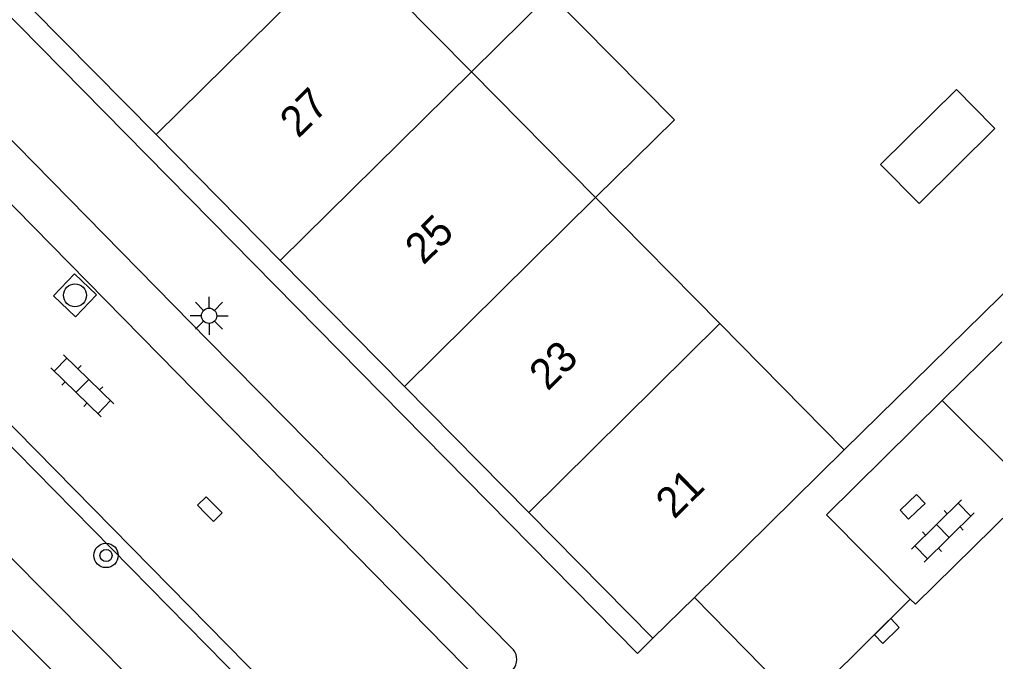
# Model space of a CAD drawing. Extents: x 128000 to 131008, y 398996 to 402500.
# Drawn here: x 129474.22 to 129506.25, y 399506.52 to 399527.58 of the extents above; entities that cross this region are included whole.
import ezdxf

# ---------------------------------------------------------------- set-up
doc = ezdxf.new("R2010")
doc.units = 0
for name, color, linetype in [('gg-afsc-erfafscheiding', 7, 'Continuous'), ('gg-anno-huisnummerreeks BGT', 7, 'Continuous'), ('gg-bbg-gedigitaliseerde bebouwing', 7, 'Continuous'), ('gg-bbg-gedigitaliseerde bijgebouw', 7, 'Continuous'), ('gg-bbg-hoofdgebouw', 7, 'Continuous'), ('gg-bbg-luifel en loopbrug', 7, 'Continuous'), ('gg-bbg-tussenscheiding', 7, 'Continuous'), ('gg-knt-onverhard', 7, 'Continuous'), ('gg-knt-verharding', 7, 'Continuous'), ('gg-knt-verharding nz', 7, 'Continuous'), ('gt-symb-boom', 7, 'Continuous'), ('gt-symb-klinker verharding', 7, 'Continuous'), ('gt-symb-kolk', 7, 'Continuous'), ('gt-symb-lichtmast', 7, 'Continuous'), ('gt-symb-rioolschacht', 7, 'Continuous')]:
    doc.layers.add(name, color=color, linetype=linetype)

# ---------------------------------------------------------------- blocks, each defined once
blk = doc.blocks.new('gt0-KOLK')
at = {"layer": 'gt-symb-kolk'}
blk.add_lwpolyline([(0, 0), (0.375, 0), (0.375, 0.4), (-0.375, 0.4), (-0.375, 0), (0, 0)], dxfattribs=at)
blk = doc.blocks.new('gt0-KL1')
at = {"layer": 'gt-symb-klinker verharding'}
for p, q in [((-0.5, 0.3), (-0.5, 0.45)), ((0.5, 0.3), (0.5, 0.45)), ((-1.15, 0.3), (1.15, 0.3)), ((-1, -0.3), (-1, 0.3)), ((0, -0.3), (0, 0.3)), ((1, -0.3), (1, 0.3)), ((-1.15, -0.3), (1.15, -0.3)), ((-0.5, -0.45), (-0.5, -0.3)), ((0.5, -0.45), (0.5, -0.3))]:
    blk.add_line(p, q, dxfattribs=at)
blk = doc.blocks.new('gt0-LMAST')
at = {"layer": 'gt-symb-lichtmast'}
for p, q in [((-0.182, 0.173), (-0.447, 0.438)), ((-0.005, 0.246), (-0.005, 0.621)), ((0.172, 0.173), (0.437, 0.438)), ((-0.255, -0.004), (-0.63, -0.004)), ((-0.182, -0.181), (-0.447, -0.446)), ((-0.005, -0.254), (-0.005, -0.629)), ((0.437, -0.446), (0.172, -0.181)), ((0.245, -0.004), (0.62, -0.004))]:
    blk.add_line(p, q, dxfattribs=at)
blk.add_circle((-0.005, -0.004), 0.25, dxfattribs=at)
blk = doc.blocks.new('gt0-RS')
at = {"layer": 'gt-symb-rioolschacht'}
blk.add_lwpolyline([(-0.5, -0.5), (0.5, -0.5), (0.5, 0.5), (-0.5, 0.5)], close=True, dxfattribs=at)
blk.add_circle((0, 0), 0.375, dxfattribs=at)
blk = doc.blocks.new('gt0-BOOM')
at = {"layer": 'gt-symb-boom'}
for radius in [0.4, 0.2]:
    blk.add_circle((0, 0), radius, dxfattribs=at)

msp = doc.modelspace()

# ---------------------------------------------------------------- linework, layer by layer
at = {"layer": 'gg-afsc-erfafscheiding'}
msp.add_line((129501.29, 399513.46), (129513.27, 399525.22), dxfattribs=at)
at = {"layer": 'gg-bbg-gedigitaliseerde bebouwing'}
for p, q in [((129484.975, 399529.995), (129489.051, 399525.865)), ((129489.051, 399525.865), (129493.126, 399521.734)), ((129493.126, 399521.734), (129497.202, 399517.604)), ((129497.202, 399517.604), (129501.29, 399513.46))]:
    msp.add_line(p, q, dxfattribs=at)
at = {"layer": 'gg-bbg-gedigitaliseerde bijgebouw'}
msp.add_lwpolyline([(129502.48, 399522.819), (129504.97, 399525.279), (129506.164, 399524.069), (129506.235, 399523.998), (129503.745, 399521.538), (129502.48, 399522.819)], dxfattribs=at)
at = {"layer": 'gg-bbg-hoofdgebouw'}
for p, q in [((129474.632, 399527.932), (129478.707, 399523.801)), ((129478.707, 399523.801), (129482.783, 399519.671)), ((129482.783, 399519.671), (129486.859, 399515.541)), ((129486.859, 399515.541), (129490.934, 399511.41)), ((129496.373, 399508.621), (129501.29, 399513.46)), ((129490.934, 399511.41), (129495.01, 399507.28)), ((129495.01, 399507.28), (129496.373, 399508.621))]:
    msp.add_line(p, q, dxfattribs=at)
at = {"layer": 'gg-bbg-luifel en loopbrug'}
msp.add_lwpolyline([(129489.051, 399525.865), (129491.636, 399528.42), (129495.715, 399524.292), (129493.126, 399521.734)], dxfattribs=at)
at = {"layer": 'gg-bbg-tussenscheiding'}
for p, q in [((129478.707, 399523.801), (129484.975, 399529.995)), ((129482.783, 399519.671), (129489.051, 399525.865)), ((129486.859, 399515.541), (129493.126, 399521.734)), ((129490.934, 399511.41), (129497.202, 399517.604))]:
    msp.add_line(p, q, dxfattribs=at)
at = {"layer": 'gg-knt-onverhard'}
for points in [[(129443.566, 399540.798), (129455.746, 399528.303), (129468.308, 399515.59), (129480.711, 399503.108), (129505.496, 399477.952)], [(129442.36, 399539.589), (129454.523, 399527.127), (129467.099, 399514.372), (129479.487, 399502.055), (129492.483, 399488.866), (129504.555, 399476.523)]]:
    msp.add_lwpolyline(points, dxfattribs=at)
at = {"layer": 'gg-knt-verharding'}
for p, q in [((129494.5, 399506.78), (129452.81, 399549.1)), ((129445.362, 399542.598), (129507.308, 399479.7)), ((129450.262, 399538.351), (129488.786, 399499.195)), ((129504.505, 399515.078), (129506.456, 399517.001)), ((129504.505, 399515.078), (129507.441, 399512.148)), ((129496.373, 399508.621), (129499.891, 399505.044)), ((129499.891, 399505.044), (129503.455, 399508.559)), ((129495.01, 399507.28), (129494.5, 399506.78))]:
    msp.add_line(p, q, dxfattribs=at)
for points in [[(129490.431, 399506.906), (129480.417, 399517.047), (129453.01, 399544.962)], [(129503.455, 399508.559), (129500.707, 399511.334), (129504.505, 399515.078)], [(129507.441, 399512.148), (129503.625, 399508.394), (129503.455, 399508.559)]]:
    msp.add_lwpolyline(points, dxfattribs=at)
msp.add_arc((129490.033, 399506.584), 0.512, 320.4889, 38.9806, dxfattribs=at)
at = {"layer": 'gg-knt-verharding nz'}
msp.add_line((129490.06, 399505.129), (129453.882, 399541.923), dxfattribs=at)

# ---------------------------------------------------------------- block references
at = {"layer": 'gt-symb-boom'}
msp.add_blockref('gt0-BOOM', (129477.064, 399509.997), dxfattribs=at)
at = {"layer": 'gt-symb-klinker verharding'}
for p, rotation in [((129476.287, 399515.559), -44.27067303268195), ((129504.523, 399510.8), 44.47287748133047)]:
    msp.add_blockref('gt0-KL1', p, dxfattribs=dict(at, rotation=rotation))
at = {"layer": 'gt-symb-kolk'}
for p, rotation in [((129503.668, 399511.447), 43.54158234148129), ((129480.326, 399511.377), -45.405196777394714), ((129502.546, 399507.66), -135.4051967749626)]:
    msp.add_blockref('gt0-KOLK', p, dxfattribs=dict(at, rotation=rotation))
at = {"layer": 'gt-symb-lichtmast'}
msp.add_blockref('gt0-LMAST', (129480.449, 399517.864), dxfattribs=at)
at = {"layer": 'gt-symb-rioolschacht', "rotation": -43.86557836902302}
msp.add_blockref('gt0-RS', (129476.045, 399518.53), dxfattribs=at)

# ---------------------------------------------------------------- texts
at = {"layer": 'gg-anno-huisnummerreeks BGT'}
for s, p in [('27', (129483.374, 399523.66)), ('25', (129487.479, 399519.5)), ('23', (129491.556, 399515.369)), ('21', (129495.705, 399511.163))]:
    msp.add_text(s, height=1, rotation=44.6, dxfattribs=at).set_placement(p)

doc.saveas('drawing.dxf')
